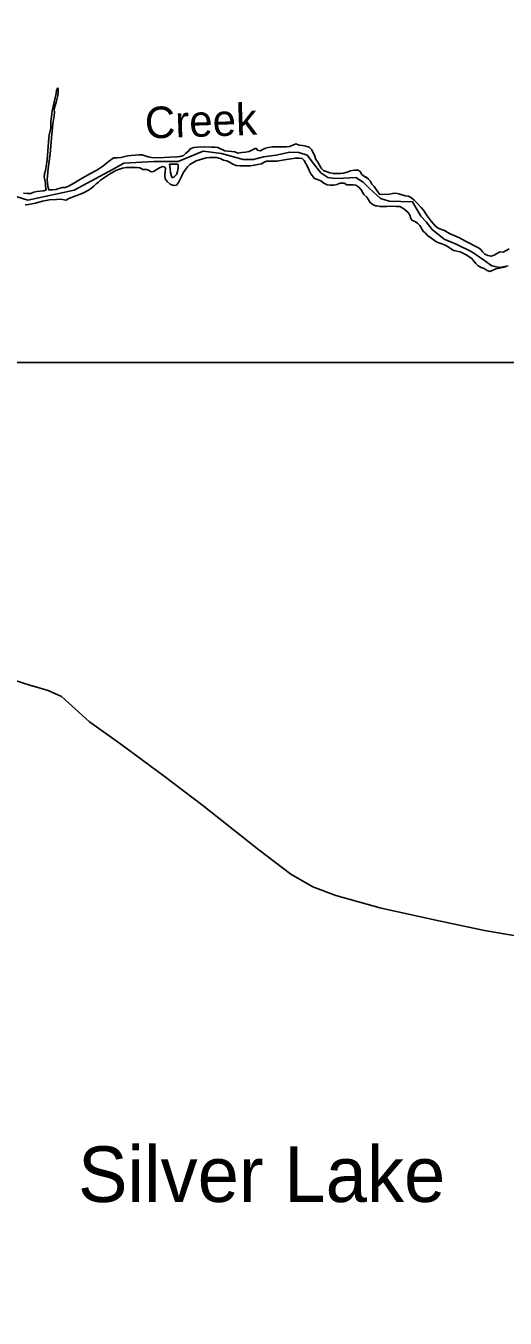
# Model space of a CAD drawing. Extents: x 2290055 to 2389491, y 66597 to 237875.
# Drawn here: x 2322939 to 2325226, y 145170 to 151332 of the extents above; entities that cross this region are included whole.
import ezdxf

# ---------------------------------------------------------------- set-up
doc = ezdxf.new("R2010")
doc.units = 0
for name, color, linetype in [('Exist Boundary Political City Limit New', 7, 'Continuous'), ('Exist Civil Demographics City Label', 7, 'Continuous'), ('Exist Hydrographic Creek Double Shore', 7, 'Continuous'), ('Exist Hydrographic Creek Single Shore Label', 7, 'Continuous'), ('Exist Hydrographic Island Shore', 7, 'Continuous'), ('Exist Road Non-System Type 51', 7, 'Continuous'), ('Map Preparation Boundary City Limit Buffer Line', 7, 'Continuous'), ('Map Preparation Inset Cut Line', 7, 'Continuous')]:
    doc.layers.add(name, color=color, linetype=linetype)

msp = doc.modelspace()

# ---------------------------------------------------------------- linework, layer by layer
at = {"layer": 'Exist Boundary Political City Limit New'}
msp.add_lwpolyline([(2325240.2, 150188.1), (2325200.5, 150179.6), (2325163, 150188.1), (2325123, 150216.5), (2325066.5, 150254.3), (2324992, 150291.4), (2324935, 150315.1), (2324877.2, 150360.8), (2324849.2, 150397.2), (2324824, 150425), (2324783.8, 150493.1), (2324672.8, 150495.6), (2324631, 150509.5), (2324579.5, 150556.2), (2324549.2, 150586.5), (2324514, 150609.2), (2324456, 150606.6), (2324413, 150604.1), (2324380.2, 150609.2), (2324347.5, 150631.9), (2324317.2, 150669.7), (2324282, 150715.1), (2324241.5, 150727.8), (2324198.8, 150730.3), (2324133, 150715.1), (2324072.5, 150707.6), (2324024.8, 150694.9), (2323976.8, 150694.9), (2323873.5, 150722.7), (2323785, 150735.3), (2323666.5, 150684.8), (2323550.5, 150684.8), (2323406.8, 150677.3), (2323356.5, 150649.5), (2323169.8, 150548.6), (2322948, 150500.7), (2322852, 150530.9)], dxfattribs=at)
at = {"layer": 'Exist Hydrographic Creek Double Shore'}
for points in [[(2322928.5, 150534.9), (2322945.7, 150532.2), (2322962.2, 150532.6), (2322977.7, 150538.9), (2322992.2, 150541.7), (2323024.5, 150545.1), (2323036.2, 150550), (2323032.7, 150566.3), (2323032.5, 150581.5), (2323026, 150612.3), (2323028.2, 150627.3), (2323033, 150642.5), (2323036.5, 150660.7), (2323040.5, 150692.8), (2323046.5, 150777.1), (2323050.5, 150811), (2323057.7, 150845.9), (2323058.5, 150877.5), (2323063.2, 150910.7), (2323064.7, 150927.4), (2323083, 151009.8), (2323085.2, 151024.8), (2323089.5, 151034.8), (2323094, 151032.8), (2323094, 151015.9), (2323091.7, 151000.2), (2323084, 150968.5), (2323078.5, 150951.7), (2323074.2, 150934.4), (2323076, 150918.6), (2323074.7, 150902.4)], [(2323074.7, 150902.4), (2323068, 150865.1), (2323062.2, 150796.2), (2323059.5, 150777.5), (2323054.7, 150721.9), (2323045, 150651.4), (2323043.2, 150615.5), (2323041.2, 150599.1), (2323042, 150583.2), (2323044, 150566.5), (2323048.5, 150550), (2323065, 150549.5), (2323081.5, 150551.3), (2323111.7, 150561.3), (2323127.5, 150561.8), (2323142.5, 150568.5), (2323171.2, 150582.9), (2323184.5, 150592.1), (2323200.5, 150600.5), (2323247.2, 150628.5), (2323277.5, 150643.8), (2323306, 150663.4), (2323345.5, 150694.7), (2323359.5, 150703.1), (2323375.5, 150702.9), (2323392.5, 150704.3), (2323424.2, 150712.6), (2323442.2, 150713.6), (2323477.5, 150717.3), (2323493.7, 150717.6), (2323523.2, 150707.2), (2323538.7, 150704.8), (2323572.7, 150703.5), (2323626, 150706.1), (2323660, 150706.8), (2323676.2, 150709), (2323692, 150714.7), (2323703.2, 150725.4), (2323715.7, 150735.3), (2323723.7, 150745.9), (2323740.7, 150752.3), (2323757.5, 150754.1), (2323790.2, 150755.8), (2323824.5, 150753.9), (2323840.5, 150754.2), (2323856, 150752), (2323888, 150735.5), (2323920.5, 150733.7), (2323935.7, 150730.8), (2323951.2, 150725.4), (2323969.7, 150729), (2323988, 150730.1), (2324005.2, 150732.3), (2324033.2, 150746.8), (2324039, 150746.7), (2324043.7, 150739.5), (2324056.7, 150735.5), (2324082.2, 150749.6), (2324097.5, 150752.5), (2324115.2, 150754.7), (2324182.5, 150755.1), (2324197.5, 150757.1), (2324213.5, 150762.7), (2324227.5, 150769.5), (2324242.7, 150762.9), (2324259.5, 150761.4), (2324275, 150759), (2324291, 150754), (2324303.5, 150740.3), (2324317.5, 150710.1), (2324322.5, 150694.6), (2324332.2, 150681.7), (2324348.5, 150653.9), (2324359, 150642.8), (2324389, 150631.5), (2324406.5, 150628.1), (2324440, 150627.5), (2324455, 150629.7), (2324473, 150634.9), (2324489, 150641.4), (2324506.5, 150643.9), (2324524.2, 150643.9), (2324533.7, 150638), (2324543, 150623.8), (2324561.7, 150609.8), (2324561.5, 150612.3), (2324573.5, 150601.7), (2324582, 150592.5), (2324590.5, 150577.6), (2324601.5, 150566.4), (2324618.2, 150540.4), (2324626.5, 150529.3), (2324641.7, 150527.7), (2324674.2, 150530.3), (2324689.5, 150532.8), (2324705, 150533.8), (2324719.7, 150531)], [(2323400, 150653.4), (2323385.5, 150649.2), (2323368, 150642.7), (2323338, 150624.6), (2323295.7, 150596.4), (2323285.7, 150586.4), (2323274.2, 150578.3), (2323263.2, 150567.7), (2323251.7, 150558.1), (2323237.5, 150548.4), (2323210.5, 150533.8), (2323144.7, 150508.9), (2323131.5, 150500.6), (2323103.7, 150505), (2323084.7, 150504.9), (2323051.7, 150502.4), (2323036, 150500.1), (2323019, 150495.5), (2323001.7, 150492.1), (2322985.2, 150486.6), (2322952, 150480.9), (2322936.2, 150479.5)], [(2324361.2, 150581.7), (2324346.7, 150593), (2324331.2, 150599.3), (2324316.5, 150603.8), (2324299, 150626.6), (2324290.5, 150642.8), (2324284, 150658.4), (2324267.7, 150689.6), (2324257.5, 150699), (2324243.5, 150701.7), (2324225, 150701.8), (2324173.2, 150692.5), (2324136, 150687.7), (2324089, 150686.7), (2324079.2, 150684.1), (2324063.5, 150673.5), (2324029, 150667.4), (2324010.7, 150665.4), (2323961, 150664.6), (2323943.2, 150666.9), (2323926.5, 150672.9), (2323913.5, 150680.8), (2323898, 150688.9), (2323882.2, 150692.2), (2323866.5, 150700.1), (2323849, 150704.9), (2323816, 150705.1), (2323799.7, 150703.1), (2323783.5, 150698.8), (2323752, 150688.2), (2323722.2, 150671.3), (2323709.7, 150660), (2323700.5, 150646.9), (2323690.5, 150630.8), (2323684.2, 150616.3), (2323668, 150585.6), (2323657.2, 150572.3), (2323644, 150570.9), (2323627, 150577.6), (2323614, 150589.3), (2323604, 150603.4), (2323602.5, 150618.8), (2323603.2, 150635.3), (2323606.2, 150652), (2323602, 150658.8), (2323590.7, 150661.8), (2323576.2, 150654.4), (2323547.7, 150637.6), (2323536.5, 150635.9), (2323524.7, 150644.7), (2323514.2, 150647.9), (2323497.5, 150647.9), (2323483, 150654.5), (2323469, 150657.5), (2323417.5, 150656.7), (2323400, 150653.4)], [(2325229.5, 150182.8), (2325198, 150177.2), (2325181.7, 150173.1), (2325154.7, 150161.1), (2325140, 150166.1), (2325126, 150174.4), (2325111.7, 150180), (2325098, 150187.4), (2325086.5, 150198.9), (2325077.5, 150210.8), (2325066.5, 150222.6), (2325040.7, 150240.2), (2325012, 150254.1), (2324981.2, 150261.5), (2324967.7, 150269.2), (2324954.2, 150278.7), (2324939.5, 150286.2), (2324924.2, 150292.5), (2324909.5, 150297.1), (2324895.2, 150303.7), (2324870, 150322.8), (2324857, 150331.6), (2324846.2, 150343.2), (2324834.5, 150353.1), (2324819.5, 150380.5), (2324808.7, 150391.7), (2324794.5, 150399.3), (2324780.2, 150405.2), (2324775.5, 150414), (2324772, 150428.7), (2324763.7, 150442.1), (2324751.5, 150453.6), (2324738.2, 150463.6), (2324724, 150470.1), (2324708.5, 150471.3), (2324677.7, 150471.8), (2324661, 150470.3), (2324644.7, 150470.4), (2324628.5, 150471.4), (2324613.5, 150473.8), (2324608, 150473.6), (2324594.5, 150480.5), (2324582.7, 150490.3), (2324574.7, 150503.3), (2324566, 150515.5), (2324552.7, 150527.2), (2324539, 150550.5), (2324527.7, 150562.7), (2324514, 150573.2), (2324503, 150574.4), (2324487.7, 150573.7), (2324470.5, 150574.2), (2324457.5, 150582.4), (2324439.2, 150581.8), (2324423.5, 150575.5), (2324408.5, 150572), (2324392.2, 150572.4), (2324377, 150574.8), (2324361.2, 150581.7)], [(2324719.7, 150531), (2324734, 150526), (2324749.7, 150522), (2324765, 150519.6), (2324779.2, 150511.9), (2324792, 150501.5), (2324802.7, 150489.4), (2324826, 150466.4), (2324837, 150454), (2324854, 150426.4), (2324873, 150400.8), (2324894, 150377.4), (2324907.2, 150368.1), (2324922, 150361.9), (2324937.5, 150357), (2324949.5, 150347.9), (2324963.7, 150340.8), (2325009.2, 150321.3), (2325037.5, 150304.7), (2325095.2, 150276), (2325108.2, 150267.9), (2325118, 150255.3), (2325129.5, 150244.3), (2325144.2, 150236.4), (2325159, 150233.6), (2325174.2, 150238.9), (2325201.5, 150254.4), (2325217, 150253.3), (2325245, 150269)]]:
    msp.add_lwpolyline(points, dxfattribs=at)
at = {"layer": 'Exist Hydrographic Island Shore'}
msp.add_lwpolyline([(2323637.7, 150608), (2323645.5, 150611), (2323657.5, 150623.6), (2323663.5, 150637.8), (2323665.7, 150653.4), (2323666.2, 150669.6), (2323662.5, 150672.5), (2323625, 150672.2), (2323628.5, 150652.3), (2323630, 150633.4), (2323634, 150615.5), (2323637.7, 150608)], dxfattribs=at)
at = {"layer": 'Exist Road Non-System Type 51'}
msp.add_lwpolyline([(2322842.9, 148225.4), (2322958.2, 148187.9), (2323045.5, 148163.5), (2323108.7, 148133.8), (2323243.4, 148013.1), (2323391.7, 147907.1), (2323599.6, 147755.1), (2323783.3, 147614.4), (2324051.6, 147402.8), (2324204.2, 147287.1), (2324308.7, 147226.9), (2324418.6, 147185.3), (2324635, 147125.9), (2324895.2, 147068.2), (2325127.2, 147019.3), (2325350.9, 146980.2)], dxfattribs=at)
at = {"layer": 'Map Preparation Boundary City Limit Buffer Line'}
msp.add_lwpolyline([(2325240.2, 150188.1), (2325200.5, 150179.6), (2325163, 150188.1), (2325123, 150216.5), (2325066.5, 150254.3), (2324992, 150291.4), (2324935, 150315.1), (2324877.2, 150360.8), (2324849.2, 150397.2), (2324824, 150425), (2324783.8, 150493.1), (2324672.8, 150495.6), (2324631, 150509.5), (2324579.5, 150556.2), (2324549.2, 150586.5), (2324514, 150609.2), (2324456, 150606.6), (2324413, 150604.1), (2324380.2, 150609.2), (2324347.5, 150631.9), (2324317.2, 150669.7), (2324282, 150715.1), (2324241.5, 150727.8), (2324198.8, 150730.3), (2324133, 150715.1), (2324072.5, 150707.6), (2324024.8, 150694.9), (2323976.8, 150694.9), (2323873.5, 150722.7), (2323785, 150735.3), (2323666.5, 150684.8), (2323550.5, 150684.8), (2323406.8, 150677.3), (2323356.5, 150649.5), (2323169.8, 150548.6), (2322948, 150500.7), (2322852, 150530.9)], dxfattribs=at)
at = {"layer": 'Map Preparation Inset Cut Line'}
for points in [[(2374088.6, 192135.8), (2313126.6, 192135.8), (2313126.6, 149726.2), (2353934.7, 149726.2), (2375181.1, 184193.5), (2380407.7, 192135.8)], [(2318953.4, 149726.2), (2325417.5, 149726.2), (2346393.7, 149726.2), (2338303.7, 115381.1), (2324894.8, 115381.1)]]:
    msp.add_lwpolyline(points, close=True, dxfattribs=at)

# ---------------------------------------------------------------- texts
at = {"layer": 'Exist Civil Demographics City Label'}
msp.add_text('Silver Lake', height=265, dxfattribs=at).set_placement((2323187.9, 145724.5))
at = {"layer": 'Exist Hydrographic Creek Single Shore Label'}
msp.add_text('Creek', height=150, rotation=1.99428, dxfattribs=at).set_placement((2323509.6, 150794.5))

doc.saveas('drawing.dxf')
